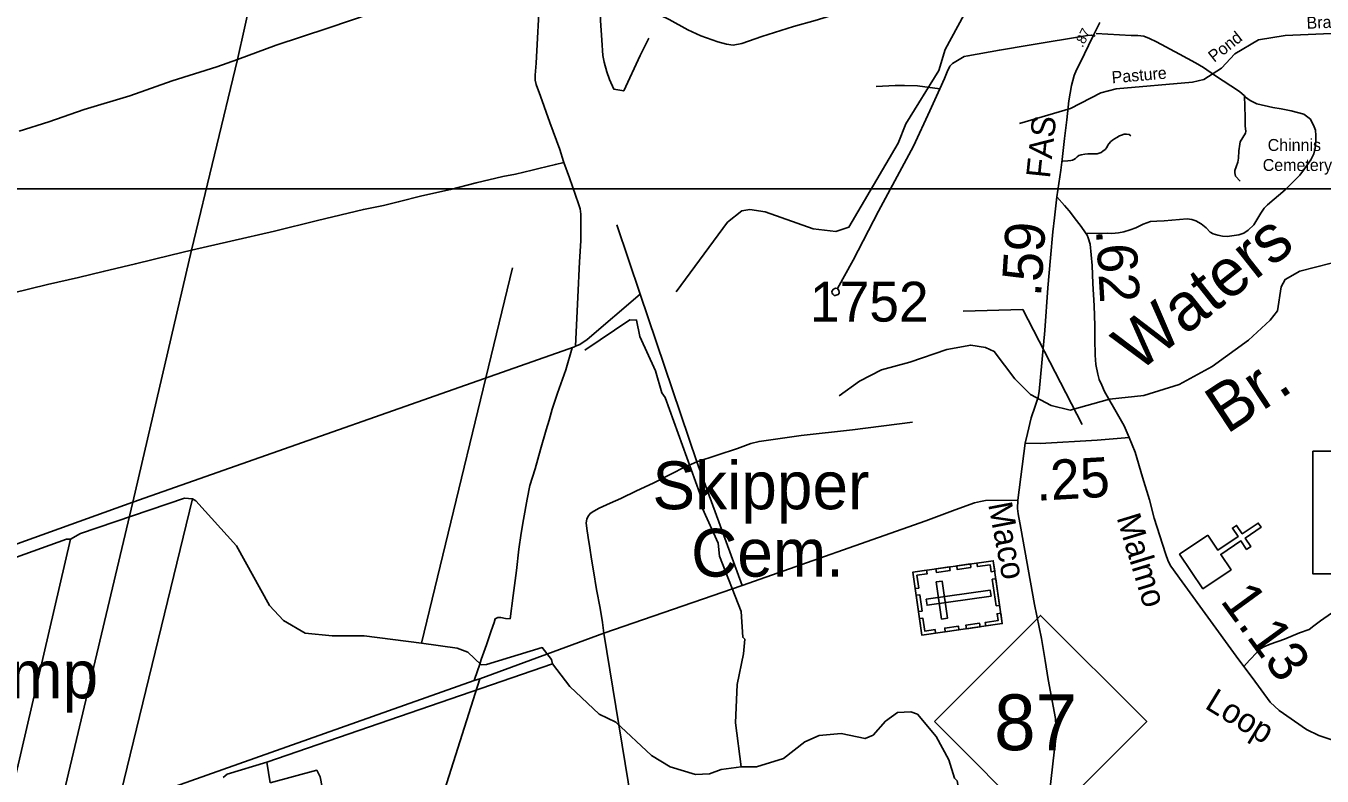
# Model space of a CAD drawing. Extents: x 2104537 to 2336408, y 34176 to 229611.
# Drawn here: x 2245517 to 2261772, y 183872 to 193279 of the extents above; entities that cross this region are included whole.
import ezdxf

# ---------------------------------------------------------------- set-up
doc = ezdxf.new("R2010")
doc.units = 0
for name, color, linetype in [('Exist Cultural Cemetery CELL', 7, 'Continuous'), ('Exist Cultural Cemetery Label', 7, 'Continuous'), ('Exist Cultural Church CELL', 7, 'Continuous'), ('Exist Hydrographic Creek Single Shore', 7, 'Continuous'), ('Exist Hydrographic Misc Water Feature', 7, 'Continuous'), ('Exist Hydrographic Swamp Label', 7, 'Continuous'), ('Exist Road Non-System Type 51', 7, 'Continuous'), ('Exist Road Primary NC Attributed', 7, 'Continuous'), ('Exist Road Primary NC Label', 7, 'Continuous'), ('Exist Road Primary NC Mileage Hundredths English Label', 7, 'Continuous'), ('Exist Road Primary NC Service Mileage Hundredths English Label', 7, 'Continuous'), ('Exist Road Primary NC Shield CELL', 7, 'Continuous'), ('Exist Road Primary NC Shield Number Label', 7, 'Continuous'), ('Exist Road Secondary Mileage Hundredths English Label', 7, 'Continuous'), ('Exist Road Secondary Structure Standard Bridge Number Label', 7, 'Continuous'), ('Exist Road Secondary Type 51 Attributed', 7, 'Continuous'), ('Exist Road Secondary Type 51 Label', 7, 'Continuous'), ('Exist Road Secondary Type 51 Number Label', 7, 'Continuous'), ('Map Preparation Inset Cut Line', 7, 'Continuous'), ('Old_Level_32', 7, 'Continuous')]:
    doc.layers.add(name, color=color, linetype=linetype)

msp = doc.modelspace()

# ---------------------------------------------------------------- linework, layer by layer
at = {"layer": 'Exist Cultural Cemetery CELL'}
for points in [[(2256752, 185640), (2256640, 186429), (2257649, 186572), (2257761, 185784)], [(2256812, 186453), (2256818, 186408), (2256691, 186390), (2256714, 186230), (2256670, 186223), (2256640, 186429)], [(2257108, 186449), (2256936, 186425), (2256930, 186470), (2257101, 186495)], [(2257369, 186486), (2257197, 186462), (2257191, 186507), (2257362, 186532)], [(2257667, 186441), (2257622, 186435), (2257609, 186522), (2257449, 186499), (2257443, 186543), (2257649, 186572)], [(2256999, 185840), (2257073, 185851), (2257007, 186317), (2256933, 186307)], [(2257683, 186005), (2257635, 186341), (2257680, 186347), (2257728, 186011)], [(2256711, 185934), (2256682, 186139), (2256727, 186145), (2256756, 185940)], [(2256807, 186089), (2256818, 186015), (2257621, 186129), (2257610, 186203)], [(2256924, 185665), (2256918, 185710), (2256790, 185691), (2256767, 185852), (2256723, 185846), (2256752, 185640)], [(2257742, 185915), (2257697, 185908), (2257709, 185821), (2257549, 185798), (2257555, 185754), (2257761, 185784)], [(2257218, 185706), (2257046, 185682), (2257040, 185727), (2257211, 185752)], [(2257484, 185744), (2257312, 185720), (2257306, 185765), (2257477, 185789)]]:
    msp.add_lwpolyline(points, close=True, dxfattribs=at)
at = {"layer": 'Exist Cultural Church CELL'}
msp.add_lwpolyline([(2260339, 186893), (2260466, 186704), (2260719, 186875), (2260647, 186981), (2260700, 187016), (2260772, 186910), (2260971, 187045), (2261007, 186992), (2260808, 186857), (2260879, 186751), (2260826, 186715), (2260755, 186821), (2260502, 186651), (2260631, 186460), (2260278, 186221), (2259986, 186654)], close=True, dxfattribs=at)
at = {"layer": 'Exist Hydrographic Creek Single Shore'}
for points in [[(2257978, 192055), (2258618, 192243), (2258999, 192439), (2259190, 192491), (2260148, 192574), (2260289, 192607), (2260513, 192751), (2260678, 192928), (2260976, 193106), (2261309, 193158), (2262467, 193208)], [(2255715, 188639), (2255972, 188824), (2256245, 188966), (2256603, 189061), (2257068, 189223), (2257367, 189276), (2257551, 189246), (2257660, 189195), (2257921, 188855), (2258114, 188658), (2258373, 188518), (2258615, 188461), (2259106, 188599), (2259538, 188643), (2259979, 188782), (2260393, 189010), (2260849, 189339), (2261122, 189590), (2261212, 189706), (2261260, 190007), (2261309, 190101), (2261492, 190203), (2262082, 190355)]]:
    msp.add_lwpolyline(points, dxfattribs=at)
at = {"layer": 'Exist Hydrographic Misc Water Feature'}
for p, q in [((2250476, 185539), (2251620, 190247)), ((2246645, 183406), (2247604, 187347)), ((2248539, 184048), (2252119, 185278)), ((2248582, 183788), (2248539, 184048))]:
    msp.add_line(p, q, dxfattribs=at)
for points in [[(2253672, 189945), (2254314, 190818), (2254497, 190962), (2254596, 190976), (2254788, 190946), (2255390, 190735), (2255673, 190703), (2255839, 190755), (2256456, 191809), (2256553, 192050), (2256964, 192721), (2257046, 192982), (2257284, 193424), (2257371, 193993), (2257360, 194291), (2257249, 194549), (2257151, 195322), (2257109, 195372), (2257124, 195582), (2257305, 195873), (2257555, 196498)], [(2254487, 183988), (2254416, 184538), (2254437, 185019), (2254517, 185405), (2254532, 185588), (2254507, 185612), (2254488, 185937), (2254215, 186628), (2254197, 186792), (2254002, 187226), (2253967, 187417), (2253533, 188619), (2253490, 188679), (2253413, 188953), (2253218, 189383), (2253175, 189590), (2253091, 189592), (2252528, 189213)], [(2246074, 186842), (2246200, 186912), (2247504, 187355), (2247604, 187347)], [(2250476, 185539), (2249759, 185632), (2249359, 185630), (2249017, 185666), (2248749, 185822), (2248573, 186013), (2248158, 186759), (2247646, 187323), (2247604, 187347)], [(2242793, 185682), (2246024, 186843), (2246074, 186842)], [(2245289, 183050), (2245261, 183328), (2246074, 186842)], [(2252119, 185278), (2252110, 185334), (2251992, 185484), (2251294, 185271), (2251228, 185269), (2251060, 185426), (2250926, 185475), (2250476, 185539)], [(2254487, 183988), (2254237, 183954), (2254088, 183901), (2253913, 183891), (2253596, 183989), (2253361, 184128), (2252916, 184550), (2252707, 184650), (2252338, 184995), (2252119, 185278)], [(2257458, 183149), (2257222, 183670), (2257196, 183811), (2257162, 183845), (2257093, 184076), (2256933, 184367), (2256697, 184647), (2256614, 184679), (2256447, 184669), (2256298, 184560), (2256141, 184386), (2256042, 184342), (2255741, 184407), (2255467, 184380), (2255284, 184301), (2255019, 184093), (2254678, 183988), (2254487, 183988)], [(2247991, 183852), (2248040, 183894), (2248539, 184048)], [(2249356, 183083), (2249207, 183862), (2249164, 183944), (2248582, 183788)]]:
    msp.add_lwpolyline(points, dxfattribs=at)
at = {"layer": 'Exist Road Non-System Type 51'}
for p, q in [((2248171, 192857), (2248862, 196001)), ((2247595, 190467), (2248171, 192857)), ((2252927, 190783), (2253221, 189916)), ((2246857, 187307), (2247595, 190467)), ((2253221, 189916), (2253929, 187812)), ((2253929, 187812), (2254499, 186260)), ((2242243, 185650), (2246857, 187307)), ((2254499, 186260), (2252763, 185662)), ((2252763, 185662), (2251208, 185093)), ((2251139, 185069), (2245917, 183225)), ((2251208, 185093), (2251139, 185069))]:
    msp.add_line(p, q, dxfattribs=at)
for points in [[(2251984, 194159), (2251961, 193679), (2251914, 192812), (2251902, 192661), (2251902, 192597), (2251914, 192545), (2251972, 192399), (2252089, 192068), (2252211, 191730), (2252259, 191577), (2252262, 191568)], [(2250826, 193768), (2250396, 193621), (2249861, 193441), (2249302, 193249), (2248657, 193039), (2248171, 192857)], [(2252753, 193772), (2252724, 193726), (2252714, 193658), (2252714, 193552), (2252724, 193349), (2252739, 193102), (2252753, 192908), (2252768, 192826), (2252801, 192705), (2252835, 192608), (2252889, 192487), (2253014, 192463), (2253222, 192908), (2253329, 193126)], [(2257047, 193747), (2256980, 193736), (2256622, 193678), (2256361, 193639), (2256177, 193591), (2255800, 193465), (2255413, 193349), (2255142, 193271), (2254746, 193145), (2254494, 193058), (2254388, 193039), (2254301, 193049), (2254194, 193078), (2253981, 193155), (2253817, 193232), (2253585, 193358), (2253227, 193532), (2252753, 193772)], [(2258925, 193149), (2258879, 193163), (2258829, 193160), (2258098, 193036), (2257725, 192977), (2257330, 192902), (2257282, 192896), (2257138, 192809), (2257105, 192774), (2257071, 192702), (2257038, 192618), (2256979, 192491)], [(2258941, 193185), (2259379, 193158), (2259463, 193158), (2259536, 193149), (2259608, 193120), (2259696, 193079), (2259983, 192925), (2260184, 192817), (2260286, 192756), (2260423, 192663), (2260738, 192456), (2260798, 192402)], [(2248171, 192857), (2247912, 192764), (2247353, 192589), (2246818, 192403), (2246248, 192229), (2245806, 192077), (2245434, 191961)], [(2256979, 192491), (2256855, 192213), (2256649, 191771), (2256208, 190954), (2255891, 190343), (2255694, 189986)], [(2256979, 192491), (2256697, 192527), (2256537, 192534), (2256417, 192533), (2256179, 192521)], [(2260798, 192402), (2260814, 192387), (2260869, 192343), (2260955, 192304), (2261155, 192256), (2261261, 192239), (2261384, 192214), (2261542, 192171), (2261626, 192109), (2261675, 192012), (2261688, 191972), (2261696, 191906), (2261695, 191838), (2261685, 191748), (2261668, 191676), (2261632, 191600), (2261553, 191485), (2261494, 191409), (2261308, 191223), (2261089, 191036), (2261048, 190995), (2261004, 190929), (2260917, 190784), (2260846, 190716), (2260792, 190681), (2260727, 190659), (2260581, 190640), (2260523, 190643), (2260465, 190653), (2260405, 190670), (2260368, 190694), (2260318, 190747), (2260256, 190799), (2260191, 190836), (2260139, 190852), (2260081, 190861), (2259791, 190835), (2259698, 190832), (2259620, 190826), (2259530, 190793), (2259436, 190746), (2259367, 190720), (2259285, 190697), (2259219, 190685), (2259137, 190678), (2259087, 190681), (2258975, 190676), (2258811, 190679)], [(2260798, 192402), (2260808, 192136), (2260808, 192020), (2260817, 191959), (2260811, 191933), (2260779, 191878), (2260747, 191825), (2260741, 191796), (2260727, 191712), (2260724, 191621), (2260715, 191569), (2260697, 191514), (2260680, 191467), (2260680, 191435), (2260686, 191395), (2260744, 191331)], [(2258520, 191583), (2258583, 191589), (2258621, 191592), (2258644, 191595), (2258660, 191602), (2258681, 191618), (2258701, 191637), (2258720, 191653), (2258749, 191661), (2258797, 191670), (2258836, 191676), (2258880, 191677), (2258923, 191677), (2258952, 191677), (2258977, 191682), (2259000, 191692), (2259022, 191708), (2259050, 191730), (2259072, 191755), (2259086, 191782), (2259098, 191800), (2259124, 191829), (2259144, 191846), (2259169, 191862), (2259200, 191880), (2259230, 191899), (2259255, 191910), (2259290, 191922), (2259320, 191923), (2259354, 191918), (2259373, 191899)], [(2251867, 191472), (2251948, 191491), (2252158, 191543), (2252262, 191568)], [(2252262, 191568), (2252333, 191374), (2252408, 191158), (2252449, 191048), (2252467, 190984), (2252478, 190920), (2252478, 190815), (2252478, 190617), (2252476, 190582)], [(2247595, 190467), (2248086, 190578), (2248633, 190706), (2249174, 190839), (2249750, 190979), (2250000, 191026), (2250186, 191072), (2250482, 191148), (2250843, 191229), (2251163, 191311), (2251500, 191392), (2251657, 191421), (2251867, 191472)], [(2252476, 190582), (2252461, 190320), (2252438, 189878), (2252426, 189616), (2252411, 189261)], [(2240609, 188826), (2240804, 188868), (2241031, 188921), (2241409, 189005), (2241723, 189078), (2241993, 189142), (2242339, 189220), (2242802, 189328), (2243319, 189444), (2243933, 189587), (2244413, 189703), (2244942, 189831), (2245346, 189927), (2245789, 190035), (2246175, 190125), (2246487, 190198), (2246891, 190297), (2247333, 190404), (2247595, 190467)], [(2252411, 189261), (2252463, 189284), (2252555, 189346), (2253221, 189916)], [(2255694, 189986), (2255670, 189990), (2255652, 189984), (2255640, 189975), (2255630, 189959), (2255626, 189945), (2255627, 189929), (2255635, 189914), (2255655, 189900), (2255667, 189900), (2255705, 189910), (2255716, 189926), (2255718, 189940), (2255710, 189962), (2255694, 189986)], [(2246857, 187307), (2252397, 189255), (2252411, 189261)], [(2252368, 189242), (2252286, 188968), (2252182, 188672), (2252118, 188474), (2252077, 188334), (2252042, 188212), (2251972, 187968), (2251902, 187723), (2251838, 187514), (2251804, 187345), (2251757, 187089), (2251728, 186920), (2251699, 186717), (2251670, 186449), (2251629, 186135), (2251588, 185844), (2251530, 185850), (2251472, 185861), (2251437, 185861), (2251402, 185844), (2251391, 185797), (2251350, 185692), (2251292, 185516), (2251228, 185333), (2251204, 185263), (2251181, 185192), (2251139, 185069)], [(2253929, 187812), (2254443, 187980), (2254610, 188044), (2254712, 188069), (2255241, 188141), (2255882, 188214), (2256635, 188312)], [(2253929, 187812), (2253767, 187742), (2253621, 187666), (2253383, 187544), (2253173, 187451), (2252976, 187352), (2252842, 187294), (2252708, 187230), (2252638, 187195), (2252595, 187165), (2252563, 187124), (2252551, 187095), (2252545, 187048), (2252551, 186978), (2252568, 186865), (2252589, 186734), (2252609, 186591), (2252635, 186446), (2252673, 186212), (2252717, 185979), (2252746, 185796), (2252763, 185662)], [(2245917, 183225), (2245920, 183343), (2245953, 183501), (2246857, 187307)], [(2257957, 187330), (2257553, 187326), (2257489, 187316), (2257413, 187297), (2257172, 187211), (2256805, 187074), (2254499, 186260)], [(2262409, 186335), (2262325, 186232), (2262271, 186159), (2262179, 186100), (2262074, 186040), (2261990, 185983), (2261890, 185916), (2261752, 185818), (2261671, 185756), (2261609, 185710), (2261490, 185667), (2261303, 185589), (2261122, 185526), (2261041, 185491), (2261006, 185472), (2260957, 185426), (2260863, 185326), (2260791, 185246)], [(2252763, 185662), (2253182, 183110), (2253252, 182606)], [(2251208, 185093), (2250576, 183088), (2250542, 182954), (2250500, 182776), (2250469, 182627), (2250464, 182537), (2250486, 182395), (2250525, 182178)]]:
    msp.add_lwpolyline(points, dxfattribs=at)
at = {"layer": 'Exist Road Primary NC Attributed'}
for points in [[(2258446, 191137), (2258496, 191471), (2258513, 191604), (2258544, 191866), (2258570, 192101), (2258596, 192338), (2258630, 192532), (2258664, 192656), (2258691, 192729), (2258738, 192818), (2258792, 192928), (2258844, 193034), (2258916, 193180), (2258987, 193323)], [(2258048, 188045), (2258076, 188167), (2258122, 188366), (2258175, 188511), (2258210, 188623), (2258225, 188695), (2258297, 189461), (2258331, 189995), (2258365, 190369), (2258395, 190695), (2258415, 190871), (2258446, 191137)], [(2258456, 182467), (2258435, 182645), (2258410, 182822), (2258363, 183155), (2258331, 183350), (2258336, 183498), (2258349, 183620), (2258415, 184208), (2258428, 184316), (2258435, 184383), (2258433, 184500), (2258428, 184592), (2258339, 185083), (2258301, 185323), (2258253, 185599), (2258167, 186022), (2257994, 186980), (2257960, 187161), (2257954, 187227), (2257957, 187330), (2258048, 188045)]]:
    msp.add_lwpolyline(points, dxfattribs=at)
at = {"layer": 'Exist Road Primary NC Shield CELL'}
msp.add_lwpolyline([(2256910, 184555), (2258242, 185887), (2259574, 184555), (2258242, 183223)], close=True, dxfattribs=at)
at = {"layer": 'Exist Road Secondary Structure Standard Bridge Number Label'}
msp.add_lwpolyline([(2258764, 188280), (2258018, 189724), (2257273, 189702)], dxfattribs=at)
msp.add_lwpolyline([(2261658, 187945), (2265374, 187945), (2265374, 186408), (2261658, 186408)], close=True, dxfattribs=at)
at = {"layer": 'Exist Road Secondary Type 51 Attributed'}
for points in [[(2258446, 191137), (2258544, 191029), (2258600, 190962), (2258694, 190839), (2258749, 190765), (2258807, 190686), (2258826, 190657), (2258840, 190623), (2258865, 190541), (2258887, 190273), (2258898, 190049), (2258916, 189770), (2258921, 189522), (2258922, 189349), (2258928, 189149), (2258936, 189033), (2258958, 188914), (2258977, 188847), (2259010, 188773), (2259044, 188693), (2259093, 188605), (2259173, 188467), (2259289, 188266), (2259355, 188119)], [(2259355, 188119), (2258950, 188085), (2258238, 188043), (2258048, 188045)], [(2259355, 188119), (2259430, 187933), (2259522, 187620), (2259608, 187337), (2259668, 187105), (2259737, 186885), (2259808, 186664), (2259842, 186567), (2259875, 186505), (2260016, 186307), (2260694, 185377), (2260791, 185246), (2260894, 185106), (2261122, 184798), (2261235, 184695), (2261579, 184456), (2261731, 184382), (2261883, 184329), (2261988, 184289), (2262373, 184152), (2262470, 184111), (2262544, 184064), (2262687, 183949), (2262952, 183720)]]:
    msp.add_lwpolyline(points, dxfattribs=at)
at = {"layer": 'Map Preparation Inset Cut Line'}
msp.add_lwpolyline([(2243856, 191238), (2266254, 191238), (2266254, 223234), (2243856, 223234)], close=True, dxfattribs=at)

# ---------------------------------------------------------------- texts
at = {"layer": 'Exist Cultural Cemetery Label'}
for s, height, p in [('Chinnis', 150, (2261090, 191711)), ('Cemetery', 150, (2261028, 191460)), ('Skipper', 600, (2253374, 187218)), ('Cem.', 600, (2253859, 186373))]:
    msp.add_text(s, height=height, dxfattribs=at).set_placement(p)
at = {"layer": 'Exist Hydrographic Swamp Label'}
msp.add_text('Swamp', height=600, dxfattribs=at).set_placement((2243747, 184847))
at = {"layer": 'Exist Road Primary NC Label'}
for s, rotation, p in [('FAS', 84.0306, (2258358, 191360)), ('Maco', 280.841, (2257583, 187281))]:
    msp.add_text(s, height=300, rotation=rotation, dxfattribs=at).set_placement(p)
at = {"layer": 'Exist Road Primary NC Mileage Hundredths English Label'}
msp.add_text('.87', height=125, rotation=62.1305, dxfattribs=at).set_placement((2258768, 193001))
at = {"layer": 'Exist Road Primary NC Service Mileage Hundredths English Label'}
msp.add_text('.59', height=500, rotation=86.3306, dxfattribs=at).set_placement((2258247, 189876))
at = {"layer": 'Exist Road Primary NC Shield Number Label'}
msp.add_text('87', height=700, dxfattribs=at).set_placement((2257659, 184196))
at = {"layer": 'Exist Road Secondary Mileage Hundredths English Label'}
for s, rotation, p in [('.62', 273.4142, (2258936, 190723)), ('.25', 3.3019, (2258193, 187323)), ('1.13', 306.0655, (2260486, 186069))]:
    msp.add_text(s, height=500, rotation=rotation, dxfattribs=at).set_placement(p)
at = {"layer": 'Exist Road Secondary Type 51 Label'}
for s, rotation, p in [('Malmo', 286.9387, (2259193, 187114)), ('Loop', 328.6195, (2260288, 184730))]:
    msp.add_text(s, height=300, rotation=rotation, dxfattribs=at).set_placement(p)
at = {"layer": 'Exist Road Secondary Type 51 Number Label'}
msp.add_text('1752', height=500, dxfattribs=at).set_placement((2255350, 189571))
at = {"layer": 'Old_Level_32'}
for s, height, rotation, p in [('Branch', 150, 2.4545, (2261581, 193242)), ('Pond', 150, 38.391, (2260419, 192816)), ('Pasture', 150, 4.9521, (2259140, 192559)), ('Waters', 600, 38.3192, (2259461, 188922)), ('Br.', 600, 33.3601, (2260575, 188152))]:
    msp.add_text(s, height=height, rotation=rotation, dxfattribs=at).set_placement(p)

doc.saveas('drawing.dxf')
